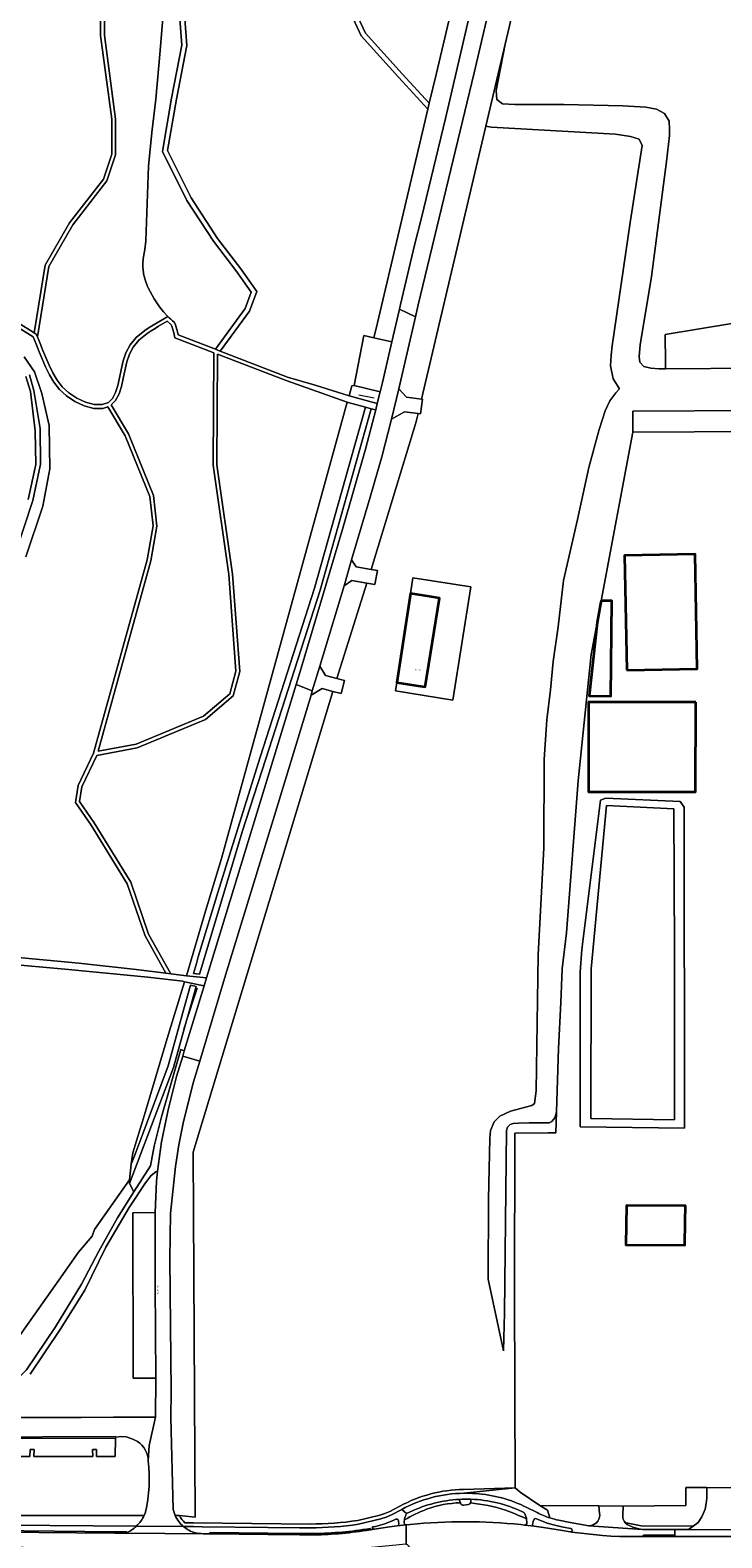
# Model space of a CAD drawing. Header units: metres. Extents: x 197700 to 204338, y 317132 to 325229.
# Tile 412 of 656: x 200286 to 200466, y 320392 to 320785. Entities that reach past the tile are written whole.
import ezdxf
from ezdxf.enums import TextEntityAlignment as Align

# ---------------------------------------------------------------- set-up
doc = ezdxf.new("R2010")
doc.units = ezdxf.units.M
for name, color, linetype, lineweight in [('B-WE-GR-BEPLANTING_CULTUUR_BODEMBEDEKKER-GV', 90, 'Continuous', 18), ('B-WE-GR-BEPLANTING_CULTUUR_BOSPLANTSOEN-GV', 90, 'Continuous', 18), ('B-WE-GR-BEPLANTING_CULTUUR_HEESTERS-GV', 90, 'Continuous', 18), ('B-WE-GR-BOS_LOOF-GV', 40, 'Continuous', 13), ('B-WE-GR-GROENVOORZIENING-GV', 80, 'Continuous', 18), ('B-WE-IE-TERREINAFSCHEIDING_KUNSTMATIG_HEKWERK-G', 20, 'IE-TERREINAFSCHEIDING-KUNSTMATIG', 18), ('B-WE-OG-BEBOUWING-GV', 7, 'Continuous', 35), ('B-WE-OG-BEBOUWING-T18', 10, 'Continuous', 18), ('B-WE-OG-TERREIN_CULTUURSCHEIDING-GV', 7, 'Continuous', 18), ('B-WE-OG-TERREIN_ERF-GV', 7, 'Continuous', 18), ('B-WE-OG-TOPOGRAFIE-T18', 10, 'Continuous', 18), ('B-WE-OG-WATER-GV', 130, 'Continuous', 18), ('B-WE-OG-WATER_SLOOT-GV', 120, 'Continuous', 18), ('B-WE-VH-ONVERHARD-GV', 252, 'Continuous', 18), ('B-WE-VH-VERHARDING_ASFALT-GV', 252, 'Continuous', 18), ('B-WE-VH-VERHARDING_GESLOTEN-GV', 252, 'Continuous', 18), ('B-WE-VH-VERHARDING_HALFVERHARDING-GV', 252, 'Continuous', 18), ('B-WE-VH-VERHARDING_HALFVERHARDING_GRIND-GV', 252, 'Continuous', 18), ('B-WE-VH-VERHARDING_OPEN-GV', 252, 'Continuous', 18), ('B-WE-VH-VERHARDING_PUIN-GV', 252, 'Continuous', 18), ('B-WE-VH-VERHARDING_STRAATBAKSTEEN-GV', 252, 'Continuous', 18), ('B-WE-VH-VERHARDING_TEGEL-GV', 252, 'Continuous', 18)]:
    doc.layers.add(name, color=color, linetype=linetype, lineweight=lineweight)
doc.styles.add('NLCS-ISO-M200-T18', font='NLCS-ISO.ttf', dxfattribs={"height": 0.36})
doc.linetypes.add('IE-TERREINAFSCHEIDING-KUNSTMATIG', pattern='A,4,[82,NLCS.SHX,S=0.75,R=90,X=0,Y=0],4,-2', length=10)

msp = doc.modelspace()

# ---------------------------------------------------------------- linework, layer by layer
at = {"layer": 'B-WE-GR-BEPLANTING_CULTUUR_BODEMBEDEKKER-GV'}
msp.add_lwpolyline([(200381.408, 320396.541), (200380.855, 320396.293), (200378.544, 320395.361), (200376.151, 320394.674), (200375.311, 320394.526), (200375.324, 320394.308), (200375.497, 320394.044), (200375.844, 320393.932), (200379.79, 320394.541), (200381.769, 320394.784), (200382.049, 320394.92), (200382.184, 320395.279), (200382.082, 320396.15)], dxfattribs=at)
msp.add_lwpolyline([(200382.082, 320396.15, 0.4951977), (200381.408, 320396.541)], format="xyb", dxfattribs=at)
at = {"layer": 'B-WE-GR-BEPLANTING_CULTUUR_BOSPLANTSOEN-GV'}
for points in [[(200451.61, 320957.555), (200409.942, 320781.011), (200407.583, 320768.985), (200407.74, 320766.608), (200409.261, 320765.469), (200412.463, 320765.323), (200425.233, 320765.262), (200440.576, 320764.921), (200446.594, 320764.568), (200449.413, 320764.098), (200451.461, 320762.942), (200452.646, 320760.983), (200452.769, 320758.868), (200452.759, 320757.251), (200452.014, 320750.475), (200448.056, 320720.464), (200445.129, 320702.674), (200444.822, 320699.634), (200445.012, 320698.094), (200446.037, 320697.013), (200447.862, 320696.574), (200447.921, 320696.571), (200450.085, 320696.401), (200451.746, 320696.412), (200451.75, 320697.967), (200451.64, 320705.318), (200487.935, 320711.353)], [(200399.041, 320404.317), (200412.519, 320404.734), (200412.318, 320455.57), (200412.409, 320497.143), (200421.133, 320497.278), (200423.152, 320497.283), (200423.318, 320502.691), (200422.865, 320501.173), (200422.083, 320500.217), (200421.393, 320499.864), (200416.212, 320499.85), (200413.401, 320499.78), (200411.987, 320499.682), (200411.178, 320499.454), (200410.559, 320498.763), (200410.264, 320497.899), (200409.713, 320450.378), (200409.517, 320440.394), (200405.474, 320459.11), (200405.597, 320479.967), (200405.911, 320495.801), (200406.134, 320497.843), (200407.036, 320500.088), (200408.509, 320501.627), (200411.324, 320502.899), (200416.876, 320504.34), (200417.583, 320504.878), (200417.965, 320508.211), (200418.563, 320543.642), (200420.037, 320571.512), (200420.111, 320594.593), (200420.787, 320604.888), (200421.73, 320612.733), (200422.428, 320620.137), (200423.708, 320629.138), (200425.115, 320641.22), (200428.738, 320657.098), (200431.746, 320670.661), (200434.453, 320680.594), (200435.947, 320685.473), (200437.165, 320688.056), (200438.726, 320690.153), (200439.692, 320691.224), (200438.051, 320693.822), (200437.412, 320697.203), (200437.545, 320699.938), (200437.811, 320702.39), (200442.501, 320734.517), (200445.674, 320754.647), (200444.827, 320756.296), (200442.635, 320756.978), (200438.713, 320757.558), (200406.29, 320759.373), (200404.901, 320759.651), (200388.113, 320688.524), (200388.392, 320688.488), (200387.854, 320684.68), (200387.224, 320684.758)], [(200387.224, 320684.758), (200386.641, 320682.287), (200374.947, 320644.128), (200376.627, 320643.824), (200375.967, 320640.139), (200373.822, 320640.52), (200366.042, 320615.659), (200367.99, 320615.157), (200367.124, 320611.781), (200365.023, 320612.323), (200328.541, 320492.175), (200329.063, 320397.086), (200325.022, 320397.473)], [(200371.503, 320396.213), (200377.209, 320397.591), (200378.552, 320398.005), (200379.837, 320398.584), (200382.487, 320399.964)], [(200326.418, 320395.64), (200328.687, 320395.6), (200359.08, 320395.29)]]:
    msp.add_lwpolyline(points, dxfattribs=at)
for points in [[(200443.184, 320679.853), (200475.247, 320680.074), (200492.364, 320680.078), (200559.398, 320679.967), (200609.298, 320679.937), (200623.848, 320679.937), (200623.848, 320681.587), (200776.249, 320680.925), (200776.264, 320679.426), (200837.756, 320680.029), (200837.756, 320685.973), (200559.458, 320685.467), (200492.424, 320685.578), (200475.307, 320685.574), (200443.244, 320685.353)], [(200381.66, 320614.653), (200385.23, 320637.802), (200385.867, 320641.931), (200400.995, 320639.604), (200396.27, 320610.046), (200381.324, 320612.474)]]:
    msp.add_lwpolyline(points, close=True, dxfattribs=at)
for points in [[(200382.487, 320399.964, -0.119911), (200399.041, 320404.317)], [(200325.022, 320397.473, 0.0818687), (200326.418, 320395.64)], [(200359.08, 320395.29, 0.0361167), (200371.503, 320396.213)]]:
    msp.add_lwpolyline(points, format="xyb", dxfattribs=at)
at = {"layer": 'B-WE-GR-BEPLANTING_CULTUUR_HEESTERS-GV'}
for points in [[(200397.902, 320401.711, 0.0972642), (200385.183, 320398.456)], [(200389.431, 320399.156, -0.0831801), (200398.247, 320400.819)], [(200400.952, 320400.94, -0.0539929), (200400.874, 320400.774)], [(200400.874, 320400.774, -0.0520829), (200409.977, 320398.922)], [(200414.303, 320398.541, 0.1015556), (200400.982, 320401.747)], [(200383.647, 320396.351, -0.0346424), (200389.431, 320399.156)], [(200409.977, 320398.922, -0.0146303), (200415.469, 320396.656)], [(200417.086, 320395.266, 0.4429415), (200417.454, 320394.727)], [(200426.955, 320393.216, 0.935634), (200427.022, 320394.1)]]:
    msp.add_lwpolyline(points, format="xyb", dxfattribs=at)
for points in [[(200398.247, 320400.819), (200397.902, 320401.711)], [(200400.982, 320401.747), (200400.952, 320400.94)], [(200383.899, 320397.364), (200383.78, 320397.014), (200383.693, 320396.656), (200383.647, 320396.351)], [(200385.183, 320398.456), (200384.228, 320398.024), (200384.049, 320397.701), (200383.899, 320397.364)], [(200415.469, 320396.656), (200415.459, 320396.8), (200415.045, 320397.906), (200414.964, 320398.096), (200414.882, 320398.228), (200414.751, 320398.313), (200414.303, 320398.541)], [(200427.022, 320394.1), (200425.054, 320394.493), (200423.254, 320394.871), (200420.843, 320395.526), (200418.527, 320396.459), (200418.072, 320396.667), (200417.736, 320396.721), (200417.463, 320396.519), (200417.397, 320396.372), (200417.223, 320395.918), (200417.094, 320395.45), (200417.086, 320395.266)], [(200417.454, 320394.727), (200419.949, 320394.403), (200424.87, 320393.612), (200426.842, 320393.232), (200426.955, 320393.216)]]:
    msp.add_lwpolyline(points, dxfattribs=at)
at = {"layer": 'B-WE-GR-BOS_LOOF-GV'}
for points in [[(200369.25, 320792.979), (200373.507, 320783.932), (200383.084, 320773.289), (200390.123, 320765.609), (200391.903, 320773.15), (200408.594, 320843.836)], [(200281.09, 320709.53), (200286.203, 320706.35), (200287.12, 320705.78), (200289.988, 320723.427), (200296.358, 320734.453), (200305.191, 320745.841), (200307.355, 320752.336), (200307.355, 320761.433), (200304.457, 320783.264), (200304.338, 320794.507)], [(200305.338, 320794.445), (200305.456, 320783.336), (200308.355, 320761.499), (200308.355, 320752.174), (200306.086, 320745.363), (200297.19, 320733.894), (200290.946, 320723.086), (200287.959, 320704.712), (200288.65, 320703.018), (200289.391, 320701.196), (200290.134, 320699.385), (200291.007, 320697.332), (200291.964, 320695.346), (200293.088, 320693.463), (200294.459, 320691.714), (200296.163, 320690.128), (200298.226, 320688.756), (200300.508, 320687.701), (200302.794, 320687.097), (200304.856, 320687.057), (200306.511, 320687.659), (200307.537, 320688.704), (200308.324, 320690.222), (200308.913, 320692.073), (200309.367, 320694.09), (200309.761, 320696.114), (200310.291, 320698.449), (200311.021, 320700.605), (200312.116, 320702.627), (200313.728, 320704.552), (200315.988, 320706.419), (200317.062, 320707.142), (200318.114, 320707.799), (200319.025, 320708.34), (200321.951, 320710.021), (200321.95, 320710.022), (200320.8, 320711.259), (200319.764, 320712.593), (200318.43, 320714.621), (200316.851, 320717.484), (200316.752, 320717.689), (200316.298, 320718.772), (200315.943, 320719.891), (200315.935, 320719.921), (200315.662, 320721.164), (200315.502, 320722.426), (200315.479, 320722.763), (200315.467, 320723.888), (200315.555, 320725.009), (200315.743, 320726.118), (200315.998, 320727.479), (200316.26, 320729.782), (200316.576, 320739.513), (200316.915, 320749.243), (200317.84, 320757.973), (200318.878, 320766.69), (200319.988, 320779.349), (200321.044, 320792.012)], [(200321.044, 320792.012), (200319.988, 320779.349), (200318.878, 320766.69), (200317.84, 320757.973), (200316.915, 320749.243), (200316.576, 320739.513), (200316.26, 320729.782), (200315.998, 320727.479), (200315.743, 320726.118), (200315.555, 320725.009), (200315.467, 320723.888), (200315.479, 320722.763), (200315.502, 320722.426), (200315.662, 320721.164), (200315.935, 320719.921), (200315.943, 320719.891), (200316.298, 320718.772), (200316.752, 320717.689), (200316.851, 320717.484), (200318.43, 320714.621), (200319.764, 320712.593), (200320.8, 320711.259), (200321.95, 320710.022), (200321.951, 320710.021), (200322.343, 320709.669), (200322.735, 320709.317), (200323.207, 320708.893), (200323.713, 320708.492), (200323.949, 320707.827), (200324.491, 320706.013), (200324.653, 320705.249), (200334.377, 320701.505), (200342.113, 320712.093), (200343.709, 320716.35), (200339.985, 320721.672), (200333.866, 320729.654), (200326.949, 320740.296), (200320.564, 320753.068), (200322.958, 320766.903), (200325.619, 320780.739), (200325.087, 320787.657)], [(200326.392, 320787.634), (200326.929, 320780.662), (200324.233, 320766.649), (200321.918, 320753.267), (200328.08, 320740.941), (200334.925, 320730.41), (200341.026, 320722.451), (200345.166, 320716.535), (200343.267, 320711.468), (200335.633, 320701.021), (200353.179, 320694.266), (200360.418, 320692.16), (200369.217, 320689.35), (200369.932, 320691.945), (200370.583, 320692.057), (200373.095, 320705.041), (200375.691, 320704.457), (200376.613, 320708.36), (200389.762, 320764.079), (200382.082, 320772.459), (200372.413, 320783.204), (200368.259, 320792.032)], [(200475.231, 320696.574), (200451.746, 320696.412), (200450.085, 320696.401), (200447.921, 320696.571), (200447.862, 320696.574), (200446.037, 320697.013), (200445.012, 320698.094), (200444.822, 320699.634), (200445.129, 320702.674), (200448.056, 320720.464), (200452.014, 320750.475), (200452.759, 320757.251), (200452.769, 320758.868), (200452.646, 320760.983), (200451.461, 320762.942), (200449.413, 320764.098), (200446.594, 320764.568), (200440.576, 320764.921), (200425.233, 320765.262), (200412.463, 320765.323), (200409.261, 320765.469), (200407.74, 320766.608), (200407.583, 320768.985), (200409.942, 320781.011), (200404.901, 320759.651), (200406.29, 320759.373), (200438.713, 320757.558), (200442.635, 320756.978), (200444.827, 320756.296), (200445.674, 320754.647), (200442.501, 320734.517), (200437.811, 320702.39), (200437.545, 320699.938), (200437.412, 320697.203), (200438.051, 320693.822), (200439.692, 320691.224), (200438.726, 320690.153), (200437.165, 320688.056), (200435.947, 320685.473), (200434.453, 320680.594), (200431.746, 320670.661), (200428.738, 320657.098), (200425.115, 320641.22), (200423.708, 320629.138), (200422.428, 320620.137), (200421.73, 320612.733), (200420.787, 320604.888), (200420.111, 320594.593), (200420.037, 320571.512), (200418.563, 320543.642), (200417.965, 320508.211), (200417.583, 320504.878), (200416.876, 320504.34), (200411.324, 320502.899), (200408.509, 320501.627), (200407.036, 320500.088), (200406.134, 320497.843), (200405.911, 320495.801), (200405.597, 320479.967), (200405.474, 320459.11), (200409.517, 320440.394), (200409.713, 320450.378), (200410.264, 320497.899), (200410.559, 320498.763), (200411.178, 320499.454), (200411.987, 320499.682), (200413.401, 320499.78), (200416.212, 320499.85), (200421.393, 320499.864), (200422.083, 320500.217), (200422.865, 320501.173), (200423.318, 320502.691), (200423.828, 320519.243), (200424.409, 320531.246), (200424.82, 320539.995), (200425.933, 320549.353), (200428.918, 320588.976), (200432.352, 320621.922), (200433.874, 320630.238), (200434.757, 320635.122), (200434.903, 320635.925), (200434.97, 320635.924), (200443.184, 320679.853), (200443.244, 320685.353), (200475.307, 320685.574)], [(200775.455, 320736.32), (200723.855, 320736.169), (200675.425, 320720.97), (200567.813, 320714.105), (200487.935, 320711.353), (200451.64, 320705.318), (200451.75, 320697.967), (200451.746, 320696.412), (200475.231, 320696.574), (200492.348, 320696.578), (200559.382, 320696.467), (200837.756, 320694.718)], [(200281.134, 320543.105), (200298.739, 320541.454), (200313.735, 320539.857), (200321.474, 320538.847), (200316.048, 320548.603), (200311.376, 320562.142), (200301.963, 320577.484), (200297.861, 320583.39), (200298.588, 320587.753), (200302.611, 320596.244), (200316.59, 320646.579), (200318.132, 320655.452), (200317.271, 320663.11), (200310.833, 320678.973), (200306.336, 320686.531), (200305.024, 320686.053), (200302.654, 320686.099), (200300.168, 320686.757), (200297.736, 320687.88), (200295.541, 320689.34), (200293.721, 320691.036), (200292.262, 320692.895), (200291.082, 320694.872), (200290.095, 320696.92), (200289.212, 320698.999), (200288.465, 320700.818), (200287.724, 320702.64), (200286.857, 320704.766), (200280.845, 320708.505)], [(200284.495, 320699.539), (200287.222, 320695.62), (200289.098, 320689.933), (200290.992, 320681.62), (200291.219, 320670.296), (200289.372, 320660.608), (200284.924, 320647.415)]]:
    msp.add_lwpolyline(points, dxfattribs=at)
for points in [[(200333.957, 320700.595), (200323.787, 320704.511), (200323.521, 320705.766), (200322.998, 320707.516), (200322.867, 320707.887), (200322.562, 320708.128), (200321.822, 320708.793), (200319.529, 320707.476), (200318.634, 320706.945), (200317.606, 320706.302), (200316.588, 320705.617), (200314.436, 320703.84), (200312.948, 320702.063), (200311.941, 320700.203), (200311.255, 320698.177), (200310.739, 320695.908), (200310.345, 320693.884), (200309.879, 320691.811), (200309.252, 320689.838), (200308.355, 320688.11), (200307.238, 320686.972), (200311.731, 320679.419), (200318.249, 320663.359), (200319.142, 320655.422), (200317.567, 320646.359), (200303.779, 320596.711), (200313.677, 320598.598), (200331.286, 320605.883), (200338.098, 320611.702), (200339.739, 320617.612), (200337.871, 320642.754), (200333.777, 320671.26)], [(200326.139, 320538.239), (200326.799, 320538.174), (200331.828, 320555.025), (200335.983, 320568.767), (200368.755, 320687.675), (200352.859, 320693.318), (200334.955, 320700.211), (200334.778, 320671.329), (200338.866, 320642.862), (200340.749, 320617.512), (200338.98, 320611.14), (200331.814, 320605.019), (200313.965, 320597.635), (200303.425, 320595.626), (200299.551, 320587.451), (200298.914, 320583.627), (200302.8, 320578.031), (200312.285, 320562.571), (200316.964, 320549.012), (200322.708, 320538.687)]]:
    msp.add_lwpolyline(points, close=True, dxfattribs=at)
at = {"layer": 'B-WE-GR-GROENVOORZIENING-GV'}
for points in [[(200433.391, 320908.108), (200425.603, 320874.707), (200413.43, 320823.391), (200409.989, 320808.603), (200401.835, 320773.557), (200387.269, 320713.072), (200386.549, 320709.983), (200382.176, 320691.215), (200384.176, 320689.035), (200388.113, 320688.524), (200404.901, 320759.651), (200409.942, 320781.011), (200451.61, 320957.555), (200456.359, 320968.175), (200450.76, 320972.029), (200446.794, 320961.472), (200445.434, 320957.365), (200443.124, 320949.017), (200440.633, 320939.169)], [(200377.325, 320690.421), (200370.583, 320692.057), (200369.932, 320691.945), (200369.217, 320689.35), (200376.571, 320687.373)], [(200326.799, 320538.174), (200332.075, 320537.653), (200355.439, 320614.111), (200356.468, 320617.479), (200367.59, 320654.897), (200373.514, 320675.479), (200376.155, 320685.672), (200374.974, 320685.992), (200361.661, 320638.733), (200347.488, 320594.701), (200341.365, 320575.675), (200336.793, 320560.611), (200330.197, 320538.593), (200328.682, 320538.748), (200329.419, 320541.413), (200329.916, 320543.092), (200335.358, 320561.046), (200346.06, 320595.161), (200360.231, 320639.191), (200373.526, 320686.384), (200368.944, 320687.624), (200368.755, 320687.675), (200335.983, 320568.767), (200331.828, 320555.025)], [(200373.526, 320686.384), (200360.231, 320639.191), (200346.06, 320595.161), (200335.358, 320561.046), (200329.916, 320543.092), (200329.419, 320541.413), (200328.682, 320538.748), (200330.197, 320538.593), (200336.793, 320560.611), (200341.365, 320575.675), (200347.488, 320594.701), (200361.661, 320638.733), (200374.974, 320685.992)], [(200369.874, 320646.594), (200371.113, 320644.822), (200374.947, 320644.128), (200386.641, 320682.287), (200387.224, 320684.758), (200383.639, 320685.2), (200380.254, 320683.272), (200377.73, 320673.478), (200374.723, 320662.921)], [(200367.914, 320639.798), (200361.578, 320618.881), (200363.051, 320616.431), (200366.042, 320615.659), (200373.822, 320640.52), (200369.962, 320641.205)], [(200330.279, 320515.946), (200328.653, 320510.55), (200326.037, 320500.245), (200324.852, 320494.089), (200323.98, 320488.516), (200322.634, 320476.235), (200322.526, 320464.394), (200322.838, 320429.83), (200322.772, 320423.09), (200323.378, 320399.085), (200323.888, 320397.52), (200324.529, 320397.52), (200325.022, 320397.473), (200329.063, 320397.086), (200328.541, 320492.175), (200365.023, 320612.323), (200362.194, 320613.052), (200359.303, 320611.354), (200350.757, 320583.084), (200337.038, 320538.375)], [(200313.141, 320481.899), (200317.437, 320488.679), (200318.368, 320493.772), (200320.332, 320501.394), (200325.315, 320518.933), (200326.262, 320518.667), (200331.434, 320535.588), (200326.35, 320536.644), (200321.796, 320521.802), (200316.341, 320503.455), (200315.255, 320499.95), (200314.747, 320498.275), (200312.853, 320492.002), (200312.563, 320490.276), (200312.371, 320489.122), (200313.426, 320491.652), (200316.539, 320500), (200322.042, 320514.75), (200325.889, 320528.64), (200327.856, 320535.758), (200329.32, 320535.423), (200327.335, 320528.24), (200326.606, 320525.607), (200323.473, 320514.295), (200311.96, 320484.09)], [(200311.975, 320484.964), (200311.96, 320484.09), (200323.473, 320514.295), (200326.606, 320525.607), (200327.335, 320528.24), (200329.32, 320535.423), (200327.856, 320535.758), (200325.889, 320528.64), (200322.042, 320514.75), (200316.539, 320500), (200313.426, 320491.652), (200312.371, 320489.122)], [(200311.96, 320484.09), (200311.975, 320484.964), (200302.85, 320472.033), (200302.206, 320470.31), (200298.698, 320466.149), (200293.539, 320458.838), (200278.533, 320437.574), (200281.91, 320432.146), (200285.085, 320435.476), (200292.668, 320446.717), (200299.479, 320457.833), (200303.94, 320466.398), (200308.845, 320475.119), (200313.141, 320481.899)]]:
    msp.add_lwpolyline(points, close=True, dxfattribs=at)
for points in [[(200408.594, 320843.836), (200391.903, 320773.15), (200390.123, 320765.609), (200389.762, 320764.079), (200376.613, 320708.36), (200375.691, 320704.457), (200380.382, 320703.402), (200382.333, 320711.991), (200382.597, 320713.151), (200386.303, 320728.592), (200388.103, 320735.774), (200394.326, 320761.604), (200402.675, 320797.574)], [(200318.839, 320433.348), (200312.951, 320433.277), (200312.843, 320476.378), (200318.667, 320476.52), (200319.035, 320484.645), (200319.301, 320487.304), (200318.801, 320487.123), (200317.632, 320486.16), (200316.183, 320484.187), (200311.899, 320477.83), (200305.828, 320467.493), (200300.288, 320456.242), (200293.906, 320445.953), (200286.072, 320434.39)], [(200283.487, 320423.077), (200299.41, 320423.084), (200307.809, 320423.143), (200318.771, 320423.101), (200318.839, 320433.348)], [(200308.368, 320417.638), (200308.263, 320412.905), (200303.381, 320412.884), (200303.378, 320414.715), (200302.328, 320414.735), (200302.449, 320412.914), (200287.033, 320412.897), (200287.08, 320414.712), (200286.092, 320414.681), (200286.033, 320412.853), (200273.058, 320412.921), (200272.405, 320417.506), (200269.188, 320417.167), (200269.753, 320412.629), (200266.175, 320411.837), (200271.936, 320397.524), (200315.795, 320397.52), (200316.185, 320398.42)], [(200314.096, 320416.794), (200312.804, 320417.415), (200311.108, 320417.989), (200309.754, 320418.088), (200308.453, 320417.968), (200308.368, 320417.638)]]:
    msp.add_lwpolyline(points, dxfattribs=at)
for points in [[(200316.88, 320411.729, 0.2384176), (200314.096, 320416.794)], [(200316.185, 320398.42, 0.0824321), (200316.88, 320411.729)]]:
    msp.add_lwpolyline(points, format="xyb", dxfattribs=at)
at = {"layer": 'B-WE-IE-TERREINAFSCHEIDING_KUNSTMATIG_HEKWERK-G'}
for points in [[(200790.688, 320768.881), (200788.697, 320753.53), (200788.169, 320745.793), (200787.289, 320741.94), (200784.818, 320737.526), (200777.43, 320736.396), (200775.455, 320736.32), (200723.855, 320736.169), (200675.425, 320720.97), (200567.813, 320714.105), (200487.935, 320711.353), (200451.64, 320705.318), (200451.75, 320697.967)], [(200371.776, 320689.661), (200375.727, 320688.84)], [(200434.97, 320635.924), (200443.184, 320679.853)], [(200443.184, 320679.853), (200475.247, 320680.074), (200492.364, 320680.078), (200559.398, 320679.967), (200609.298, 320679.937), (200623.848, 320679.937), (200623.848, 320681.587), (200776.249, 320680.925), (200776.264, 320679.426), (200837.756, 320680.029)], [(200423.318, 320502.691), (200423.828, 320519.243), (200424.409, 320531.246), (200424.82, 320539.995), (200425.933, 320549.353), (200428.918, 320588.976), (200432.352, 320621.922), (200433.874, 320630.238)], [(200326.606, 320525.607), (200329.72, 320535.09)], [(200326.172, 320524.286), (200326.606, 320525.607)], [(200423.318, 320502.691), (200423.152, 320497.283), (200421.133, 320497.278), (200412.409, 320497.143), (200412.318, 320455.57), (200412.519, 320404.734)], [(200412.519, 320404.734), (200413.863, 320403.594), (200418.927, 320400.118)], [(200440.705, 320399.967), (200457.025, 320400.111), (200457.002, 320404.799), (200462.353, 320404.835)], [(200462.353, 320404.835), (200462.528, 320404.833)], [(200462.528, 320404.833), (200470.292, 320404.737)], [(200418.927, 320400.118), (200434.378, 320399.999)], [(200434.378, 320399.999), (200440.705, 320399.967)]]:
    msp.add_lwpolyline(points, dxfattribs=at)
at = {"layer": 'B-WE-OG-BEBOUWING-GV'}
for points in [[(200441.599, 320617.853), (200459.95, 320618.183), (200459.413, 320648.083), (200441.062, 320647.753)], [(200390.181, 320637.039), (200385.23, 320637.802), (200381.66, 320614.653), (200386.601, 320613.891), (200389.084, 320613.508), (200392.758, 320636.641)], [(200434.97, 320635.924), (200434.903, 320635.925), (200434.757, 320635.122), (200433.874, 320630.238), (200431.859, 320611.163), (200437.48, 320611.11), (200437.69, 320635.901)], [(200459.601, 320609.507), (200431.671, 320609.539), (200431.649, 320591.129), (200431.644, 320586.13), (200459.573, 320586.098)], [(200456.862, 320474.146), (200456.92, 320478.252), (200456.531, 320478.253), (200441.581, 320478.275), (200441.381, 320468.04), (200456.775, 320467.958)]]:
    msp.add_lwpolyline(points, close=True, dxfattribs=at)
at = {"layer": 'B-WE-OG-TERREIN_CULTUURSCHEIDING-GV'}
for points in [[(200399.041, 320404.317, 0.119911), (200382.487, 320399.964)], [(200382.949, 320399.077, -0.1202232), (200399.103, 320403.318)], [(200398.247, 320400.819, 0.0831801), (200389.431, 320399.156)], [(200399.036, 320400.176, -0.3542106), (200398.329, 320400.607)], [(200399.103, 320403.318, -0.0221166), (200402.172, 320403.238)], [(200400.874, 320400.774, -0.1822506), (200400.398, 320400.398)], [(200409.977, 320398.922, 0.0520829), (200400.874, 320400.774)], [(200402.172, 320403.238, -0.0979059), (200415.592, 320399.598)], [(200313.767, 320394.741, 0.0866804), (200315.795, 320397.52)], [(200323.888, 320397.52, 0.1122703), (200326.028, 320394.647)], [(200326.418, 320395.64, -0.0818687), (200325.022, 320397.473)], [(200371.503, 320396.213, -0.0361167), (200359.08, 320395.29)], [(200389.431, 320399.156, 0.0346424), (200383.647, 320396.351)], [(200385.141, 320395.144, -0.0518441), (200414.016, 320395.133)], [(200415.469, 320396.656, 0.0146303), (200409.977, 320398.922)], [(200418.263, 320398.261, 0.0417706), (200421.585, 320396.878)], [(200440.844, 320396.199, 0.1239761), (200441.718, 320395.124)], [(200359.08, 320394.29, 0.0361045), (200371.649, 320395.224)]]:
    msp.add_lwpolyline(points, format="xyb", dxfattribs=at)
for points in [[(200399.103, 320403.318), (200412.519, 320404.734), (200399.041, 320404.317)], [(200421.585, 320396.878), (200420.916, 320398.91), (200418.927, 320400.118), (200413.863, 320403.594), (200412.519, 320404.734), (200399.103, 320403.318)], [(200382.487, 320399.964), (200379.837, 320398.584), (200378.552, 320398.005), (200377.209, 320397.591), (200371.503, 320396.213)], [(200398.329, 320400.607), (200398.247, 320400.819)], [(200400.398, 320400.398), (200399.036, 320400.176)], [(200415.592, 320399.598), (200418.263, 320398.261)], [(200259.924, 320396.663), (200259.925, 320396.218), (200228.42, 320396.498), (200196.288, 320396.434), (200195.847, 320396.433), (200194.31, 320397.572), (200105.63, 320397.71), (200092.314, 320397.732), (200092.292, 320397.639), (200092.267, 320396.939), (200092.293, 320396.24), (200092.228, 320395.211), (200092.516, 320395.21), (200148.068, 320395.116), (200205.265, 320395.028), (200238.363, 320394.994), (200258.051, 320395.066), (200268.568, 320395.105), (200313.767, 320394.741)], [(200315.795, 320397.52), (200271.936, 320397.524), (200272.276, 320396.692), (200259.924, 320396.663)], [(200325.022, 320397.473), (200324.529, 320397.52), (200323.888, 320397.52)], [(200371.649, 320395.224), (200377.474, 320396.626), (200378.906, 320397.068), (200380.274, 320397.684), (200382.949, 320399.077)], [(200383.647, 320396.351), (200383.638, 320396.29), (200383.625, 320396.147), (200383.624, 320395.59), (200383.634, 320395.438), (200383.636, 320395.425), (200383.646, 320395.384), (200383.659, 320395.343), (200383.676, 320395.304), (200383.696, 320395.266), (200383.72, 320395.231), (200383.746, 320395.198), (200383.776, 320395.167), (200383.808, 320395.139), (200383.842, 320395.114), (200383.879, 320395.092), (200383.917, 320395.074)], [(200414.016, 320395.133), (200415, 320395.024), (200415.338, 320395.113), (200415.523, 320395.411), (200415.544, 320395.622), (200415.469, 320396.656)], [(200441.718, 320395.124), (200443.172, 320394.43), (200444.74, 320394.056), (200445.739, 320393.902), (200454.111, 320393.844), (200457.754, 320393.871), (200458.913, 320394.735), (200445.355, 320394.779), (200441.483, 320395.627), (200440.844, 320396.199)], [(200326.028, 320394.647), (200328.669, 320394.6), (200330.955, 320394.559), (200348.035, 320394.414), (200356.316, 320394.29), (200359.08, 320394.29)], [(200359.08, 320395.29), (200328.687, 320395.6), (200326.418, 320395.64)], [(200383.917, 320395.074), (200383.957, 320395.059), (200383.998, 320395.047), (200384.04, 320395.039), (200384.082, 320395.036), (200384.121, 320395.035), (200384.125, 320395.036), (200385.141, 320395.144)]]:
    msp.add_lwpolyline(points, dxfattribs=at)
at = {"layer": 'B-WE-OG-TERREIN_ERF-GV'}
for points in [[(200475.247, 320680.074), (200443.184, 320679.853), (200434.97, 320635.924), (200437.69, 320635.901), (200437.48, 320611.11), (200431.859, 320611.163), (200433.874, 320630.238), (200432.352, 320621.922), (200428.918, 320588.976), (200425.933, 320549.353), (200424.82, 320539.995), (200424.409, 320531.246), (200423.828, 320519.243), (200423.318, 320502.691), (200423.152, 320497.283), (200421.133, 320497.278), (200412.409, 320497.143), (200412.318, 320455.57), (200412.519, 320404.734), (200413.863, 320403.594), (200418.927, 320400.118), (200434.378, 320399.999), (200440.705, 320399.967), (200457.025, 320400.111), (200457.002, 320404.799), (200462.353, 320404.835), (200462.528, 320404.833), (200470.292, 320404.737)], [(200278.533, 320437.574), (200293.539, 320458.838), (200298.698, 320466.149), (200302.206, 320470.31), (200302.85, 320472.033), (200311.975, 320484.964), (200312.371, 320489.122), (200312.563, 320490.276), (200312.853, 320492.002), (200314.747, 320498.275), (200315.255, 320499.95), (200316.341, 320503.455), (200321.796, 320521.802), (200326.35, 320536.644), (200325.87, 320536.744), (200316.757, 320537.841), (200296.1, 320539.819), (200278.773, 320541.432)], [(200440.844, 320396.199), (200441.483, 320395.627), (200445.355, 320394.779), (200458.913, 320394.735), (200460.238, 320395.724), (200461.204, 320397.198), (200462.057, 320399.127), (200462.301, 320400.671), (200462.481, 320402.048), (200462.528, 320404.833), (200462.353, 320404.835), (200457.002, 320404.799), (200457.025, 320400.111), (200440.705, 320399.967)], [(200434.556, 320397.593), (200434.547, 320398.046), (200434.378, 320399.999), (200418.927, 320400.118), (200420.916, 320398.91), (200421.585, 320396.878)], [(200440.705, 320399.967), (200440.583, 320397.56)], [(200423.906, 320396.271), (200426.85, 320395.671), (200431.752, 320394.835)]]:
    msp.add_lwpolyline(points, dxfattribs=at)
for points in [[(200385.23, 320637.802), (200390.181, 320637.039), (200392.758, 320636.641), (200389.084, 320613.508), (200386.601, 320613.891), (200381.66, 320614.653), (200381.324, 320612.474), (200396.27, 320610.046), (200400.995, 320639.604), (200385.867, 320641.931)], [(200459.601, 320609.507), (200459.573, 320586.098), (200431.644, 320586.13), (200431.649, 320591.129), (200431.671, 320609.539)], [(200434.8, 320583.999), (200429.9, 320545.04), (200429.494, 320539.156), (200429.475, 320498.789), (200456.644, 320498.473), (200456.58, 320582.145), (200455.524, 320583.658), (200436.19, 320584.529)], [(200434.8, 320583.999), (200436.19, 320584.529), (200455.524, 320583.658), (200456.58, 320582.145), (200456.644, 320498.473), (200429.475, 320498.789), (200429.494, 320539.156), (200429.9, 320545.04)], [(200453.902, 320581.722), (200454.073, 320544.612), (200454.021, 320500.642), (200432.266, 320500.986), (200432.37, 320540.037), (200436.375, 320582.6)], [(200453.902, 320581.722), (200436.375, 320582.6), (200432.37, 320540.037), (200432.266, 320500.986), (200454.021, 320500.642), (200454.073, 320544.612)], [(200456.531, 320478.253), (200456.92, 320478.252), (200456.862, 320474.146), (200456.775, 320467.958), (200441.381, 320468.04), (200441.581, 320478.275)]]:
    msp.add_lwpolyline(points, close=True, dxfattribs=at)
for points in [[(200421.585, 320396.878, 0.0277944), (200423.906, 320396.271)], [(200431.752, 320394.835, 0.4113644), (200434.556, 320397.593)], [(200440.583, 320397.56, 0.123982), (200440.844, 320396.199)]]:
    msp.add_lwpolyline(points, format="xyb", dxfattribs=at)
at = {"layer": 'B-WE-OG-WATER-GV'}
for points in [[(200282.206, 320648.093), (200286.798, 320662.113), (200288.797, 320671.577), (200288.696, 320680.876), (200287.054, 320690.728), (200285.864, 320694.808)], [(200284.97, 320694.39), (200286.122, 320690.461), (200287.354, 320680.231), (200287.526, 320671.419), (200285.563, 320662.368)]]:
    msp.add_lwpolyline(points, dxfattribs=at)
at = {"layer": 'B-WE-OG-WATER_SLOOT-GV'}
for points in [[(200284.924, 320647.415), (200289.372, 320660.608), (200291.219, 320670.296), (200290.992, 320681.62), (200289.098, 320689.933), (200287.222, 320695.62), (200284.495, 320699.539)], [(200285.864, 320694.808), (200287.054, 320690.728), (200288.696, 320680.876), (200288.797, 320671.577), (200286.798, 320662.113), (200282.206, 320648.093)], [(200285.563, 320662.368), (200287.526, 320671.419), (200287.354, 320680.231), (200286.122, 320690.461), (200284.97, 320694.39)]]:
    msp.add_lwpolyline(points, dxfattribs=at)
at = {"layer": 'B-WE-VH-ONVERHARD-GV'}
for points in [[(200304.338, 320794.507), (200304.457, 320783.264), (200307.355, 320761.433), (200307.355, 320752.336), (200305.191, 320745.841), (200296.358, 320734.453), (200289.988, 320723.427), (200287.12, 320705.78), (200287.657, 320705.446), (200287.906, 320704.843), (200287.959, 320704.712), (200290.946, 320723.086), (200297.19, 320733.894), (200306.086, 320745.363), (200308.355, 320752.174), (200308.355, 320761.499), (200305.456, 320783.336), (200305.338, 320794.445)], [(200368.259, 320792.032), (200372.413, 320783.204), (200382.082, 320772.459), (200389.762, 320764.079), (200390.123, 320765.609), (200383.084, 320773.289), (200373.507, 320783.932), (200369.25, 320792.979)], [(200325.087, 320787.657), (200325.619, 320780.739), (200322.958, 320766.903), (200320.564, 320753.068), (200326.949, 320740.296), (200333.866, 320729.654), (200339.985, 320721.672), (200343.709, 320716.35), (200342.113, 320712.093), (200334.377, 320701.505), (200335.633, 320701.021), (200343.267, 320711.468), (200345.166, 320716.535), (200341.026, 320722.451), (200334.925, 320730.41), (200328.08, 320740.941), (200321.918, 320753.267), (200324.233, 320766.649), (200326.929, 320780.662), (200326.392, 320787.634)]]:
    msp.add_lwpolyline(points, dxfattribs=at)
at = {"layer": 'B-WE-VH-VERHARDING_ASFALT-GV'}
for points in [[(200386.549, 320709.983), (200387.269, 320713.072), (200401.835, 320773.557), (200409.989, 320808.603), (200405.538, 320809.715), (200402.675, 320797.574), (200394.326, 320761.604), (200388.103, 320735.774), (200386.303, 320728.592), (200382.597, 320713.151), (200382.333, 320711.991)], [(200359.629, 320612.434), (200361.578, 320618.881), (200367.914, 320639.798), (200369.874, 320646.594), (200374.723, 320662.921), (200377.73, 320673.478), (200380.254, 320683.272), (200382.176, 320691.215), (200386.549, 320709.983), (200382.333, 320711.991), (200380.382, 320703.402), (200378.673, 320695.881), (200377.955, 320692.851), (200377.325, 320690.421), (200376.571, 320687.373), (200376.155, 320685.672), (200373.514, 320675.479), (200367.59, 320654.897), (200356.468, 320617.479), (200355.439, 320614.111)], [(200375.691, 320704.457), (200373.095, 320705.041), (200370.583, 320692.057), (200377.325, 320690.421), (200377.955, 320692.851), (200378.673, 320695.881), (200380.382, 320703.402)], [(200388.113, 320688.524), (200384.176, 320689.035), (200382.176, 320691.215), (200380.254, 320683.272), (200383.639, 320685.2), (200387.224, 320684.758), (200387.854, 320684.68), (200388.392, 320688.488)], [(200374.947, 320644.128), (200371.113, 320644.822), (200369.874, 320646.594), (200367.914, 320639.798), (200369.962, 320641.205), (200373.822, 320640.52), (200375.967, 320640.139), (200376.627, 320643.824)], [(200361.578, 320618.881), (200359.629, 320612.434), (200359.303, 320611.354), (200362.194, 320613.052), (200365.023, 320612.323), (200367.124, 320611.781), (200367.99, 320615.157), (200366.042, 320615.659), (200363.051, 320616.431)], [(200359.303, 320611.354), (200359.629, 320612.434), (200355.439, 320614.111), (200332.075, 320537.653), (200331.434, 320535.588), (200326.262, 320518.667), (200325.842, 320517.263), (200330.279, 320515.946), (200337.038, 320538.375), (200350.757, 320583.084)], [(200318.667, 320476.52), (200312.843, 320476.378), (200312.951, 320433.277), (200318.839, 320433.348), (200318.643, 320457.594)]]:
    msp.add_lwpolyline(points, close=True, dxfattribs=at)
for points in [[(200322.772, 320423.09), (200322.838, 320429.83), (200322.526, 320464.394), (200322.634, 320476.235), (200323.98, 320488.516), (200324.852, 320494.089), (200326.037, 320500.245), (200328.653, 320510.55), (200330.279, 320515.946), (200325.842, 320517.263), (200324.258, 320511.966), (200322.099, 320503.254), (200320.34, 320494.898), (200319.301, 320487.304), (200319.035, 320484.645), (200318.667, 320476.52), (200318.643, 320457.594), (200318.839, 320433.348), (200318.771, 320423.101), (200317.136, 320415.758), (200316.88, 320411.729)], [(200318.771, 320423.101), (200307.809, 320423.143), (200299.41, 320423.084), (200283.487, 320423.077)], [(200316.88, 320411.729), (200317.136, 320415.758), (200318.771, 320423.101)], [(200323.888, 320397.52), (200323.378, 320399.085), (200322.772, 320423.09)], [(200270.339, 320417.945), (200308.243, 320418.09), (200308.453, 320417.968), (200309.754, 320418.088), (200311.108, 320417.989), (200312.804, 320417.415), (200314.096, 320416.794)], [(200316.185, 320398.42), (200315.795, 320397.52)], [(200331.222, 320392.748), (200311.192, 320392.945), (200308.191, 320392.946), (200268.548, 320393.286), (200258.054, 320393.188), (200258.06, 320389.486), (200371.676, 320388.417)], [(200313.767, 320394.741), (200326.028, 320394.647)], [(200359.196, 320392.445), (200356.417, 320392.434), (200348.009, 320392.574), (200333.052, 320392.716)], [(200372.089, 320388.888), (200375.048, 320389.261), (200381.526, 320389.888), (200383.894, 320390.09), (200384.042, 320390.087), (200384.113, 320390.067), (200384.125, 320395.036), (200384.121, 320395.035), (200381.769, 320394.784)], [(200381.769, 320394.784), (200379.79, 320394.541), (200375.844, 320393.932), (200374.857, 320393.778), (200373.765, 320393.613)], [(200385.141, 320395.144), (200384.125, 320395.036), (200384.113, 320390.067), (200384.184, 320390.047), (200384.338, 320389.924), (200384.661, 320389.733), (200384.951, 320389.457)], [(200453.991, 320392.014), (200445.948, 320392.015), (200439.682, 320392.076), (200437.464, 320392.16), (200435.25, 320392.289), (200427.316, 320393.166), (200426.955, 320393.216), (200426.842, 320393.232), (200424.87, 320393.612), (200419.949, 320394.403), (200417.454, 320394.727), (200415, 320395.024), (200414.016, 320395.133)], [(200427.246, 320388.804), (200480.68, 320388.482), (200480.682, 320391.999), (200477.702, 320392.003), (200453.991, 320392.014)]]:
    msp.add_lwpolyline(points, dxfattribs=at)
for points in [[(200314.096, 320416.794, -0.2384176), (200316.88, 320411.729)], [(200316.88, 320411.729, -0.0824321), (200316.185, 320398.42)], [(200315.795, 320397.52, -0.0866804), (200313.767, 320394.741)], [(200326.028, 320394.647, -0.1122703), (200323.888, 320397.52)], [(200414.016, 320395.133, 0.0518441), (200385.141, 320395.144)], [(200333.052, 320392.716, -0.0240939), (200331.222, 320392.748)], [(200373.765, 320393.613, -0.0353011), (200359.196, 320392.445)]]:
    msp.add_lwpolyline(points, format="xyb", dxfattribs=at)
at = {"layer": 'B-WE-VH-VERHARDING_GESLOTEN-GV'}
for points in [[(200207.531, 320393.064), (200238.34, 320393.005), (200258.054, 320393.188), (200268.548, 320393.286), (200308.191, 320392.946), (200311.192, 320392.945), (200311.207, 320392.951), (200311.222, 320392.959), (200311.23, 320392.964)], [(200311.198, 320393.274), (200308.214, 320393.281), (200268.55, 320393.652), (200258.053, 320393.548), (200238.362, 320393.352), (200207.544, 320393.394)], [(200311.222, 320392.959), (200311.207, 320392.951), (200311.192, 320392.945), (200331.222, 320392.748)], [(200326.028, 320394.647), (200313.767, 320394.741)], [(200359.179, 320392.79), (200356.422, 320392.788), (200348.019, 320392.909), (200333.037, 320393.066)], [(200333.052, 320392.716), (200348.009, 320392.574), (200356.417, 320392.434), (200359.196, 320392.445)], [(200373.765, 320393.613), (200374.857, 320393.778), (200374.804, 320394.111), (200373.727, 320393.961)]]:
    msp.add_lwpolyline(points, dxfattribs=at)
for points in [[(200311.23, 320392.964, 0.6137156), (200311.198, 320393.274)], [(200313.767, 320394.741, -0.0781827), (200311.222, 320392.959)], [(200329.107, 320393.007, -0.1091308), (200326.028, 320394.647)], [(200331.222, 320392.748, -0.0282256), (200329.107, 320393.007)], [(200333.037, 320393.066, 0.9465622), (200333.052, 320392.716)], [(200373.727, 320393.961, -0.0364738), (200359.179, 320392.79)], [(200359.196, 320392.445, 0.0353011), (200373.765, 320393.613)]]:
    msp.add_lwpolyline(points, format="xyb", dxfattribs=at)
at = {"layer": 'B-WE-VH-VERHARDING_HALFVERHARDING-GV'}
msp.add_lwpolyline([(200272.405, 320417.506), (200273.058, 320412.921), (200286.033, 320412.853), (200286.092, 320414.681), (200287.08, 320414.712), (200287.033, 320412.897), (200302.449, 320412.914), (200302.328, 320414.735), (200303.378, 320414.715), (200303.381, 320412.884), (200308.263, 320412.905), (200308.368, 320417.638), (200275.971, 320417.564)], close=True, dxfattribs=at)
at = {"layer": 'B-WE-VH-VERHARDING_HALFVERHARDING_GRIND-GV'}
msp.add_lwpolyline([(200286.072, 320434.39), (200293.906, 320445.953), (200300.288, 320456.242), (200305.828, 320467.493), (200311.899, 320477.83), (200316.183, 320484.187), (200317.632, 320486.16), (200318.801, 320487.123), (200319.301, 320487.304), (200320.34, 320494.898), (200322.099, 320503.254), (200324.258, 320511.966), (200325.842, 320517.263), (200326.262, 320518.667), (200325.315, 320518.933), (200320.332, 320501.394), (200318.368, 320493.772), (200317.437, 320488.679), (200313.141, 320481.899), (200308.845, 320475.119), (200303.94, 320466.398), (200299.479, 320457.833), (200292.668, 320446.717), (200285.085, 320435.476)], dxfattribs=at)
at = {"layer": 'B-WE-VH-VERHARDING_OPEN-GV'}
msp.add_lwpolyline([(200470.312, 320397.997), (200470.292, 320404.737), (200462.528, 320404.833), (200462.481, 320402.048), (200462.301, 320400.671), (200462.057, 320399.127), (200461.204, 320397.198), (200460.238, 320395.724), (200458.913, 320394.735), (200457.754, 320393.871), (200472.906, 320393.804), (200470.862, 320395.883), (200470.703, 320396.395), (200470.313, 320397.65)], close=True, dxfattribs=at)
for points in [[(200399.103, 320403.318, 0.1202232), (200382.949, 320399.077)], [(200385.183, 320398.456, -0.0972642), (200397.902, 320401.711)], [(200397.902, 320401.711, -0.0227166), (200400.982, 320401.747)], [(200400.982, 320401.747, 0.0227166), (200397.902, 320401.711)], [(200398.329, 320400.607, 0.3542106), (200399.036, 320400.176)], [(200402.172, 320403.238, 0.0221166), (200399.103, 320403.318)], [(200400.398, 320400.398, 0.1822506), (200400.874, 320400.774)], [(200400.874, 320400.774, 0.0539929), (200400.952, 320400.94)], [(200400.982, 320401.747, -0.1015556), (200414.303, 320398.541)], [(200415.592, 320399.598, 0.0979059), (200402.172, 320403.238)], [(200421.585, 320396.878, -0.0417706), (200418.263, 320398.261)], [(200423.906, 320396.271, -0.0277944), (200421.585, 320396.878)], [(200434.556, 320397.593, -0.4113644), (200431.752, 320394.835)], [(200440.844, 320396.199, -0.123982), (200440.583, 320397.56)], [(200441.718, 320395.124, -0.1239761), (200440.844, 320396.199)], [(200417.454, 320394.727, -0.4429415), (200417.086, 320395.266)], [(200427.022, 320394.1, -0.935634), (200426.955, 320393.216)], [(200445.953, 320392.369, 0.7259338), (200445.948, 320392.015)], [(200445.948, 320392.015, -0.7259338), (200445.953, 320392.369)]]:
    msp.add_lwpolyline(points, format="xyb", dxfattribs=at)
for points in [[(200397.902, 320401.711), (200398.247, 320400.819), (200398.329, 320400.607)], [(200399.036, 320400.176), (200400.398, 320400.398)], [(200400.952, 320400.94), (200400.982, 320401.747)], [(200418.263, 320398.261), (200415.592, 320399.598)], [(200440.583, 320397.56), (200440.705, 320399.967), (200434.378, 320399.999), (200434.547, 320398.046), (200434.556, 320397.593)], [(200382.949, 320399.077), (200384.228, 320398.024), (200385.183, 320398.456)], [(200414.303, 320398.541), (200414.751, 320398.313), (200414.882, 320398.228), (200414.964, 320398.096), (200415.045, 320397.906), (200415.459, 320396.8), (200415.469, 320396.656), (200415.544, 320395.622), (200415.523, 320395.411), (200415.338, 320395.113), (200415, 320395.024), (200417.454, 320394.727)], [(200417.086, 320395.266), (200417.094, 320395.45), (200417.223, 320395.918), (200417.397, 320396.372), (200417.463, 320396.519), (200417.736, 320396.721), (200418.072, 320396.667), (200418.527, 320396.459), (200420.843, 320395.526), (200423.254, 320394.871), (200425.054, 320394.493), (200427.022, 320394.1)], [(200454.111, 320393.844), (200445.739, 320393.902), (200431.752, 320394.835), (200426.85, 320395.671), (200423.906, 320396.271)], [(200426.955, 320393.216), (200427.316, 320393.166), (200435.25, 320392.289), (200437.464, 320392.16), (200439.682, 320392.076), (200445.948, 320392.015)], [(200431.752, 320394.835), (200445.739, 320393.902)], [(200445.739, 320393.902), (200444.74, 320394.056), (200443.172, 320394.43), (200441.718, 320395.124)], [(200445.948, 320392.015), (200453.991, 320392.014)], [(200445.953, 320392.369), (200453.97, 320392.366), (200454.086, 320392.305), (200454.134, 320392.183), (200454.111, 320393.844)], [(200453.991, 320392.014), (200454.101, 320392.065), (200454.134, 320392.183), (200454.086, 320392.305), (200453.97, 320392.366), (200445.953, 320392.369)]]:
    msp.add_lwpolyline(points, dxfattribs=at)
at = {"layer": 'B-WE-VH-VERHARDING_PUIN-GV'}
for points in [[(200280.845, 320708.505), (200286.857, 320704.766), (200287.724, 320702.64), (200288.465, 320700.818), (200289.212, 320698.999), (200290.095, 320696.92), (200291.082, 320694.872), (200292.262, 320692.895), (200293.721, 320691.036), (200295.541, 320689.34), (200297.736, 320687.88), (200300.168, 320686.757), (200302.654, 320686.099), (200305.024, 320686.053), (200306.336, 320686.531), (200310.833, 320678.973), (200317.271, 320663.11), (200318.132, 320655.452), (200316.59, 320646.579), (200302.611, 320596.244), (200298.588, 320587.753), (200297.861, 320583.39), (200301.963, 320577.484), (200311.376, 320562.142), (200316.048, 320548.603), (200321.474, 320538.847), (200322.708, 320538.687), (200316.964, 320549.012), (200312.285, 320562.571), (200302.8, 320578.031), (200298.914, 320583.627), (200299.551, 320587.451), (200303.425, 320595.626), (200313.965, 320597.635), (200331.814, 320605.019), (200338.98, 320611.14), (200340.749, 320617.512), (200338.866, 320642.862), (200334.778, 320671.329), (200334.955, 320700.211), (200352.859, 320693.318), (200368.755, 320687.675), (200368.944, 320687.624), (200373.526, 320686.384), (200374.974, 320685.992), (200376.155, 320685.672), (200376.571, 320687.373), (200369.217, 320689.35), (200360.418, 320692.16), (200353.179, 320694.266), (200335.633, 320701.021), (200334.377, 320701.505), (200324.653, 320705.249), (200324.491, 320706.013), (200323.949, 320707.827), (200323.713, 320708.492), (200323.207, 320708.893), (200322.735, 320709.317), (200322.343, 320709.669), (200321.951, 320710.021), (200319.025, 320708.34), (200318.114, 320707.799), (200317.062, 320707.142), (200315.988, 320706.419), (200313.728, 320704.552), (200312.116, 320702.627), (200311.021, 320700.605), (200310.291, 320698.449), (200309.761, 320696.114), (200309.367, 320694.09), (200308.913, 320692.073), (200308.324, 320690.222), (200307.537, 320688.704), (200306.511, 320687.659), (200304.856, 320687.057), (200302.794, 320687.097), (200300.508, 320687.701), (200298.226, 320688.756), (200296.163, 320690.128), (200294.459, 320691.714), (200293.088, 320693.463), (200291.964, 320695.346), (200291.007, 320697.332), (200290.134, 320699.385), (200289.391, 320701.196), (200288.65, 320703.018), (200287.959, 320704.712), (200287.906, 320704.843), (200287.657, 320705.446), (200287.12, 320705.78), (200286.203, 320706.35), (200281.09, 320709.53)], [(200278.773, 320541.432), (200296.1, 320539.819), (200316.757, 320537.841), (200325.87, 320536.744), (200326.35, 320536.644), (200331.434, 320535.588), (200332.075, 320537.653), (200326.799, 320538.174), (200326.139, 320538.239), (200322.708, 320538.687), (200321.474, 320538.847), (200313.735, 320539.857), (200298.739, 320541.454), (200281.134, 320543.105)]]:
    msp.add_lwpolyline(points, dxfattribs=at)
msp.add_lwpolyline([(200321.822, 320708.793), (200322.562, 320708.128), (200322.867, 320707.887), (200322.998, 320707.516), (200323.521, 320705.766), (200323.787, 320704.511), (200333.957, 320700.595), (200333.777, 320671.26), (200337.871, 320642.754), (200339.739, 320617.612), (200338.098, 320611.702), (200331.286, 320605.883), (200313.677, 320598.598), (200303.779, 320596.711), (200317.567, 320646.359), (200319.142, 320655.422), (200318.249, 320663.359), (200311.731, 320679.419), (200307.238, 320686.972), (200308.355, 320688.11), (200309.252, 320689.838), (200309.879, 320691.811), (200310.345, 320693.884), (200310.739, 320695.908), (200311.255, 320698.177), (200311.941, 320700.203), (200312.948, 320702.063), (200314.436, 320703.84), (200316.588, 320705.617), (200317.606, 320706.302), (200318.634, 320706.945), (200319.529, 320707.476)], close=True, dxfattribs=at)
at = {"layer": 'B-WE-VH-VERHARDING_STRAATBAKSTEEN-GV'}
msp.add_lwpolyline([(200275.971, 320417.564), (200308.368, 320417.638), (200308.453, 320417.968), (200308.243, 320418.09), (200270.339, 320417.945)], dxfattribs=at)
at = {"layer": 'B-WE-VH-VERHARDING_TEGEL-GV'}
for points in [[(200382.082, 320396.15), (200382.184, 320395.279), (200382.049, 320394.92), (200381.769, 320394.784), (200384.121, 320395.035), (200384.082, 320395.036), (200384.04, 320395.039), (200383.998, 320395.047), (200383.957, 320395.059), (200383.917, 320395.074), (200383.879, 320395.092), (200383.842, 320395.114), (200383.808, 320395.139), (200383.776, 320395.167), (200383.746, 320395.198), (200383.72, 320395.231), (200383.696, 320395.266), (200383.676, 320395.304), (200383.659, 320395.343), (200383.646, 320395.384), (200383.636, 320395.425), (200383.634, 320395.438), (200383.624, 320395.59), (200383.625, 320396.147), (200383.638, 320396.29), (200383.647, 320396.351), (200383.693, 320396.656), (200383.78, 320397.014), (200383.899, 320397.364), (200384.049, 320397.701), (200384.228, 320398.024), (200382.949, 320399.077), (200380.274, 320397.684), (200378.906, 320397.068), (200377.474, 320396.626), (200371.649, 320395.224)], [(200373.727, 320393.961), (200374.804, 320394.111), (200374.857, 320393.778), (200375.844, 320393.932), (200375.497, 320394.044), (200375.324, 320394.308), (200375.311, 320394.526), (200376.151, 320394.674), (200378.544, 320395.361), (200380.855, 320396.293), (200381.408, 320396.541)], [(200313.767, 320394.741), (200268.568, 320395.105), (200258.051, 320395.066), (200258.053, 320393.548), (200268.55, 320393.652), (200308.214, 320393.281), (200311.198, 320393.274)], [(200311.23, 320392.964), (200311.222, 320392.959)], [(200359.08, 320394.29), (200356.316, 320394.29), (200348.035, 320394.414), (200330.955, 320394.559), (200328.669, 320394.6), (200326.028, 320394.647)], [(200333.037, 320393.066), (200348.019, 320392.909), (200356.422, 320392.788), (200359.179, 320392.79)]]:
    msp.add_lwpolyline(points, dxfattribs=at)
for points in [[(200381.408, 320396.541, -0.4951977), (200382.082, 320396.15)], [(200311.198, 320393.274, -0.6137156), (200311.23, 320392.964)], [(200311.222, 320392.959, 0.0781827), (200313.767, 320394.741)], [(200326.028, 320394.647, 0.1091308), (200329.107, 320393.007)], [(200329.107, 320393.007, 0.0282256), (200331.222, 320392.748)], [(200331.222, 320392.748, 0.0240939), (200333.052, 320392.716)], [(200333.052, 320392.716, -0.9465622), (200333.037, 320393.066)], [(200371.649, 320395.224, -0.0361045), (200359.08, 320394.29)], [(200359.179, 320392.79, 0.0364738), (200373.727, 320393.961)]]:
    msp.add_lwpolyline(points, format="xyb", dxfattribs=at)
msp.add_lwpolyline([(200454.134, 320392.183), (200454.101, 320392.065), (200453.991, 320392.014), (200477.702, 320392.003), (200477.583, 320392.038), (200477.539, 320392.153), (200477.545, 320393.835), (200472.906, 320393.804), (200457.754, 320393.871), (200454.111, 320393.844)], close=True, dxfattribs=at)

# ---------------------------------------------------------------- texts
at = {"layer": 'B-WE-OG-BEBOUWING-T18', "style": 'NLCS-ISO-M200-T18'}
msp.add_text('87/TR', height=0.36, rotation=351.3, dxfattribs=at).set_placement((200387.208, 320617.845), align=Align.MIDDLE)
at = {"layer": 'B-WE-OG-TOPOGRAFIE-T18', "style": 'NLCS-ISO-M200-T18'}
msp.add_text('Rouenhof', height=0.36, rotation=270.6, dxfattribs=at).set_placement((200319.376, 320456.32), align=Align.MIDDLE)

doc.saveas('drawing.dxf')
